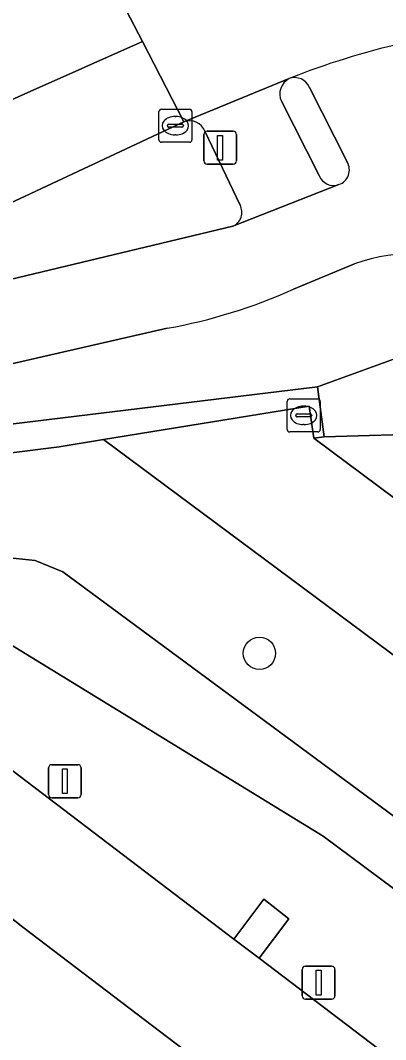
# Model space of a CAD drawing. Extents: x 158086 to 159499, y 382904 to 383981.
# Drawn here: x 158927.96 to 158939.03, y 383804.08 to 383834.96 of the extents above; entities that cross this region are included whole.
import ezdxf

# ---------------------------------------------------------------- set-up
doc = ezdxf.new("R2010")
doc.units = 0
for name, color, linetype in [('IMGEO_Berm_groen', 7, 'Continuous'), ('IMGEO_Berm_open', 7, 'Continuous'), ('IMGEO_Boom', 7, 'Continuous'), ('IMGEO_Fietspad_gesloten', 7, 'Continuous'), ('IMGEO_Groenvoorziening', 7, 'Continuous'), ('IMGEO_Kolk', 7, 'Continuous'), ('IMGEO_Lichtmast', 7, 'Continuous'), ('IMGEO_Muur', 7, 'Continuous'), ('IMGEO_Rijbaan_regionaal_gesloten', 7, 'Continuous'), ('IMGEO_Verkeerseiland_open', 7, 'Continuous'), ('IMGEO_Verkeersregelinstallatiepaal', 7, 'Continuous'), ('IMGEO_Voetpad_open', 7, 'Continuous')]:
    doc.layers.add(name, color=color, linetype=linetype)

msp = doc.modelspace()

# ---------------------------------------------------------------- linework, layer by layer
at = {"layer": 'IMGEO_Berm_groen'}
msp.add_lwpolyline([(158978.934, 383779.172), (158937.137, 383810.244), (158925.324, 383817.469), (158924.787, 383816.751), (158921.81, 383819.051), (158919.85, 383818.202), (158934.428, 383807.126), (158935.336, 383808.33), (158936.092, 383807.739), (158935.194, 383806.548), (158950.389, 383795.003), (158951.297, 383796.207), (158952.053, 383795.616), (158951.147, 383794.413), (158966.344, 383782.841)], dxfattribs=at)
msp.add_lwpolyline([(158969.077, 383788.862), (158963.368, 383793.075), (158929.248, 383818.252), (158928.402, 383818.589), (158927.446, 383818.695), (158926.495, 383818.522), (158924.953, 383817.753), (158925.324, 383817.469), (158937.137, 383810.244), (158978.934, 383779.172), (159030.868, 383738.885), (159072.659, 383708.042), (159082.721, 383700.616), (159072.943, 383708.425), (159046.929, 383729.198), (159036.552, 383737.15)], close=True, dxfattribs=at)
at = {"layer": 'IMGEO_Berm_open'}
for points in [[(158932.913, 383831.885), (158918.636, 383825.211), (158916.499, 383824.207), (158915.8, 383823.88), (158913.705, 383822.898), (158912.976, 383822.556), (158910.313, 383821.304), (158906.503, 383819.512), (158905.989, 383819.27), (158905.514, 383819.046), (158904.384, 383818.525), (158903.929, 383818.315), (158900.047, 383816.527), (158899.414, 383816.235), (158896.634, 383814.918), (158894.296, 383813.81), (158893.868, 383813.608), (158893.304, 383813.34), (158885.805, 383809.927), (158878.263, 383806.583)], [(158934.617, 383829.356), (158933.554, 383831.597)], [(158925.95, 383826.698), (158934.401, 383828.72)]]:
    msp.add_lwpolyline(points, dxfattribs=at)
msp.add_lwpolyline([(158934.428, 383807.126), (158935.194, 383806.548), (158936.092, 383807.739), (158935.336, 383808.33)], close=True, dxfattribs=at)
for centre, radius, start, end in [((158933.081, 383831.401), 0.512, 22.5225, 109.089), ((158934.212, 383829.139), 0.46, 294.3111, 28.1716)]:
    msp.add_arc(centre, radius, start, end, dxfattribs=at)
at = {"layer": 'IMGEO_Boom'}
msp.add_circle((158935.205, 383815.781), 0.489, dxfattribs=at)
at = {"layer": 'IMGEO_Fietspad_gesloten'}
for points in [[(158936.719, 383832.926), (158937.868, 383830.668)], [(158937.615, 383829.981), (158934.401, 383828.72), (158925.95, 383826.698)], [(158936.236, 383826.814), (158938.092, 383827.581)], [(158926.536, 383824.287), (158932.41, 383825.632)]]:
    msp.add_lwpolyline(points, dxfattribs=at)
for centre, radius, start, end in [((158944.787, 383811.358), 23.498, 102.9138, 111.6743), ((158936.274, 383832.74), 0.483, 22.6314, 109.9326), ((158937.457, 383830.429), 0.475, 289.4186, 30.1471), ((158939.924, 383822.422), 5.474, 66.1948, 109.5546), ((158929.594, 383841.531), 16.147, 280.0449, 294.291)]:
    msp.add_arc(centre, radius, start, end, dxfattribs=at)
at = {"layer": 'IMGEO_Groenvoorziening'}
for points in [[(158939.746, 383824.862), (158936.967, 383823.851), (158937.17, 383822.342), (158940.614, 383822.443), (158947.134, 383818.61), (158948.276, 383818.34), (158953.338, 383813.999), (158963.172, 383805.081), (158969.011, 383800.922), (158969.37, 383801.422), (158970.094, 383802.316), (158968.55, 383803.454), (158963.481, 383807.218)], [(158936.853, 383822.3), (158936.718, 383823.266), (158930.481, 383822.256), (158964.03, 383797.344), (158965.604, 383796.184), (158967.786, 383799.22), (158966.29, 383800.399)], [(158953.338, 383813.999), (158948.276, 383818.34), (158947.134, 383818.61), (158940.614, 383822.443), (158937.17, 383822.342), (158936.853, 383822.3), (158966.29, 383800.399), (158967.786, 383799.22), (158969.011, 383800.922), (158963.172, 383805.081)], [(158930.481, 383822.256), (158929.127, 383822.037), (158923.021, 383821.272), (158921.362, 383820.495), (158921.852, 383820.12), (158922.73, 383819.45), (158924.953, 383817.753), (158926.495, 383818.522), (158927.446, 383818.695), (158928.402, 383818.589), (158929.248, 383818.252), (158963.368, 383793.075), (158965.604, 383796.184), (158964.03, 383797.344)]]:
    msp.add_lwpolyline(points, close=True, dxfattribs=at)
at = {"layer": 'IMGEO_Kolk'}
for p, q in [((158932.157, 383831.34), (158932.157, 383832.192)), ((158932.232, 383832.266), (158933.084, 383832.266)), ((158933.158, 383832.192), (158933.158, 383831.34)), ((158932.645, 383832.046), (158932.67, 383832.046)), ((158932.416, 383831.76), (158932.416, 383831.772)), ((158932.854, 383831.723), (158932.456, 383831.723)), ((158932.459, 383831.809), (158932.857, 383831.809)), ((158932.9, 383831.772), (158932.9, 383831.76)), ((158933.084, 383831.266), (158932.232, 383831.266)), ((158932.668, 383831.486), (158932.643, 383831.486)), ((158936.048, 383822.563), (158936.048, 383823.415)), ((158936.123, 383823.489), (158936.975, 383823.489)), ((158936.536, 383823.269), (158936.561, 383823.269)), ((158937.049, 383823.415), (158937.049, 383822.563)), ((158936.307, 383822.983), (158936.307, 383822.995)), ((158936.745, 383822.946), (158936.347, 383822.946)), ((158936.35, 383823.032), (158936.748, 383823.032)), ((158936.791, 383822.995), (158936.791, 383822.983)), ((158936.559, 383822.709), (158936.534, 383822.709)), ((158936.975, 383822.489), (158936.123, 383822.489))]:
    msp.add_line(p, q, dxfattribs=at)
for points in [[(158932.157, 383831.34), (158932.157, 383832.192)], [(158932.232, 383832.266), (158933.084, 383832.266)], [(158933.158, 383832.192), (158933.158, 383831.34)], [(158933.084, 383831.266), (158932.232, 383831.266)], [(158936.048, 383822.563), (158936.048, 383823.415)], [(158936.123, 383823.489), (158936.975, 383823.489)], [(158937.049, 383823.415), (158937.049, 383822.563)], [(158936.975, 383822.489), (158936.123, 383822.489)]]:
    msp.add_lwpolyline(points, dxfattribs=at)
for centre, radius, start, end in [((158932.234, 383832.19), 0.0765, 91.552, 178.448), ((158932.234, 383832.19), 0.0765, 91.552, 178.448), ((158933.082, 383832.19), 0.0765, 1.552, 88.448), ((158933.082, 383832.19), 0.0765, 1.552, 88.448), ((158932.456, 383831.769), 0.0403, 85.8775, 175.7526), ((158932.453, 383831.759), 0.0366, 178.938, 274.7102), ((158932.857, 383831.766), 0.043, 264.8664, 352.4533), ((158932.861, 383831.771), 0.0386, 1.7309, 96.639), ((158932.234, 383831.342), 0.0765, 181.552, 268.448), ((158932.234, 383831.342), 0.0765, 181.552, 268.448), ((158933.082, 383831.342), 0.0765, 271.552, 358.448), ((158933.082, 383831.342), 0.0765, 271.552, 358.448), ((158936.125, 383823.413), 0.0765, 91.552, 178.448), ((158936.125, 383823.413), 0.0765, 91.552, 178.448), ((158936.973, 383823.413), 0.0765, 1.552, 88.448), ((158936.973, 383823.413), 0.0765, 1.552, 88.448), ((158936.347, 383822.992), 0.0403, 85.8775, 175.7526), ((158936.344, 383822.982), 0.0366, 178.938, 274.7102), ((158936.748, 383822.989), 0.043, 264.8664, 352.4533), ((158936.752, 383822.994), 0.0386, 1.7309, 96.639), ((158936.125, 383822.565), 0.0765, 181.552, 268.448), ((158936.125, 383822.565), 0.0765, 181.552, 268.448), ((158936.973, 383822.565), 0.0765, 271.552, 358.448), ((158936.973, 383822.565), 0.0765, 271.552, 358.448)]:
    msp.add_arc(centre, radius, start, end, dxfattribs=at)
for centre, major_axis, ratio, start_param, end_param in [((158932.644, 383831.766), (-0.387, 0.002), 0.722429, 4.712389, 7.853982), ((158932.669, 383831.766), (-0.39, 0.002), 0.717154, 1.570796, 4.712389), ((158936.535, 383822.989), (-0.387, 0.002), 0.722429, 4.712389, 7.853982), ((158936.56, 383822.989), (-0.39, 0.002), 0.717154, 1.570796, 4.712389)]:
    msp.add_ellipse(centre, major_axis=major_axis, ratio=ratio, start_param=start_param, end_param=end_param, dxfattribs=at)
at = {"layer": 'IMGEO_Lichtmast'}
for p, q in [((158928.808, 383811.507), (158928.808, 383812.307)), ((158928.808, 383812.307), (158928.808, 383811.507)), ((158928.908, 383812.407), (158929.698, 383812.407)), ((158929.698, 383812.407), (158928.908, 383812.407)), ((158929.798, 383812.307), (158929.798, 383811.507)), ((158929.798, 383811.507), (158929.798, 383812.307)), ((158929.698, 383811.407), (158928.908, 383811.407)), ((158928.908, 383811.407), (158929.698, 383811.407)), ((158936.605, 383806.304), (158937.395, 383806.304)), ((158937.395, 383806.304), (158936.605, 383806.304)), ((158936.505, 383805.404), (158936.505, 383806.204)), ((158936.505, 383806.204), (158936.505, 383805.404)), ((158937.495, 383806.204), (158937.495, 383805.404)), ((158937.495, 383805.404), (158937.495, 383806.204)), ((158937.395, 383805.304), (158936.605, 383805.304)), ((158936.605, 383805.304), (158937.395, 383805.304))]:
    msp.add_line(p, q, dxfattribs=at)
for points in [[(158929.228, 383812.282), (158929.378, 383812.282), (158929.378, 383811.532), (158929.228, 383811.532), (158929.228, 383812.282)], [(158936.925, 383806.179), (158937.075, 383806.179), (158937.075, 383805.429), (158936.925, 383805.429), (158936.925, 383806.179)]]:
    msp.add_lwpolyline(points, dxfattribs=at)
for centre, start, end in [((158928.908, 383812.307), 90, 180), ((158928.908, 383812.307), 90, 180), ((158929.698, 383812.307), 0, 90), ((158929.698, 383812.307), 360, 90), ((158928.908, 383811.507), 180, 270), ((158928.908, 383811.507), 180, 270), ((158929.698, 383811.507), 270, 0), ((158929.698, 383811.507), 270, 0), ((158936.605, 383806.204), 90, 180), ((158936.605, 383806.204), 90, 180), ((158937.395, 383806.204), 0, 90), ((158937.395, 383806.204), 360, 90), ((158936.605, 383805.404), 180, 270), ((158936.605, 383805.404), 180, 270), ((158937.395, 383805.404), 270, 0), ((158937.395, 383805.404), 270, 0)]:
    msp.add_arc(centre, 0.1, start, end, dxfattribs=at)
at = {"layer": 'IMGEO_Muur'}
msp.add_lwpolyline([(158902.638, 383810.308), (158906.518, 383812.152), (158909.887, 383813.753), (158912.434, 383814.964), (158916.261, 383816.783), (158919.618, 383818.379), (158919.85, 383818.202), (158921.81, 383819.051), (158922.73, 383819.45), (158921.852, 383820.12), (158921.362, 383820.495), (158923.021, 383821.272), (158929.127, 383822.037), (158930.481, 383822.256), (158936.718, 383823.266), (158936.853, 383822.3), (158937.17, 383822.342), (158936.967, 383823.851), (158922.671, 383822.121), (158920.545, 383821.118), (158917.755, 383819.802), (158910.555, 383816.405), (158907.998, 383815.199), (158900.733, 383811.77)], dxfattribs=at)
at = {"layer": 'IMGEO_Rijbaan_regionaal_gesloten'}
for points in [[(158938.312, 383841.067), (158936.409, 383840.172), (158933.318, 383838.7), (158930.157, 383837.22), (158931.656, 383834.319), (158932.913, 383831.885), (158936.109, 383833.194)], [(158857.176, 383801.486), (158890.624, 383816.08), (158913.706, 383826.34), (158931.656, 383834.319), (158930.157, 383837.22), (158911.13, 383828.307), (158910.433, 383827.979), (158908.34, 383826.998), (158904.936, 383825.404), (158901.139, 383823.625), (158900.603, 383823.374), (158898.997, 383822.622), (158898.567, 383822.42), (158896.549, 383821.475), (158894.719, 383820.599), (158894.342, 383820.418), (158893.921, 383820.217), (158892.129, 383819.385), (158891.318, 383819), (158888.978, 383817.891), (158888.524, 383817.68), (158882.107, 383814.821), (158882.087, 383814.809), (158857.768, 383804.975)], [(158885.805, 383809.927), (158893.304, 383813.34), (158893.868, 383813.608), (158894.296, 383813.81), (158896.634, 383814.918), (158899.414, 383816.235), (158900.047, 383816.527), (158903.929, 383818.315), (158904.384, 383818.525), (158905.514, 383819.046), (158905.989, 383819.27), (158906.503, 383819.512), (158910.313, 383821.304), (158912.976, 383822.556), (158913.705, 383822.898), (158915.8, 383823.88), (158916.499, 383824.207), (158918.636, 383825.211), (158932.913, 383831.885), (158931.656, 383834.319), (158913.706, 383826.34), (158890.624, 383816.08), (158857.176, 383801.486)], [(158966.344, 383782.841), (158951.147, 383794.413), (158950.389, 383795.003), (158935.194, 383806.548), (158934.428, 383807.126), (158919.85, 383818.202), (158919.618, 383818.379), (158916.261, 383816.783), (158928.034, 383807.485), (158943.761, 383795.523), (158960.529, 383782.768)]]:
    msp.add_lwpolyline(points, dxfattribs=at)
msp.add_lwpolyline([(158916.261, 383816.783), (158912.434, 383814.964), (158969.09, 383771.838), (159035.196, 383721.511), (159065.54, 383698.458), (159067.635, 383701.28), (159009.14, 383745.793), (158989.893, 383760.433), (158960.529, 383782.768), (158943.761, 383795.523), (158928.034, 383807.485)], close=True, dxfattribs=at)
msp.add_arc((158944.787, 383811.358), 23.498, 102.9138, 111.6743, dxfattribs=at)
at = {"layer": 'IMGEO_Verkeerseiland_open'}
for points in [[(158937.868, 383830.668), (158936.719, 383832.926)], [(158935.874, 383832.506), (158937.019, 383830.255)]]:
    msp.add_lwpolyline(points, dxfattribs=at)
for centre, radius, start, end in [((158936.342, 383832.73), 0.519, 116.7074, 205.5754), ((158936.274, 383832.74), 0.483, 22.6314, 109.9326), ((158937.457, 383830.429), 0.475, 289.4186, 30.1471), ((158937.456, 383830.421), 0.468, 200.7932, 289.8274)]:
    msp.add_arc(centre, radius, start, end, dxfattribs=at)
at = {"layer": 'IMGEO_Verkeersregelinstallatiepaal'}
for p, q in [((158933.618, 383831.599), (158934.408, 383831.599)), ((158934.408, 383831.599), (158933.618, 383831.599)), ((158933.518, 383830.699), (158933.518, 383831.499)), ((158933.518, 383831.499), (158933.518, 383830.699)), ((158934.508, 383831.499), (158934.508, 383830.699)), ((158934.508, 383830.699), (158934.508, 383831.499)), ((158934.408, 383830.599), (158933.618, 383830.599)), ((158933.618, 383830.599), (158934.408, 383830.599))]:
    msp.add_line(p, q, dxfattribs=at)
msp.add_lwpolyline([(158933.938, 383831.474), (158934.088, 383831.474), (158934.088, 383830.724), (158933.938, 383830.724), (158933.938, 383831.474)], dxfattribs=at)
for centre, start, end in [((158933.618, 383831.499), 90, 180), ((158933.618, 383831.499), 90, 180), ((158934.408, 383831.499), 0, 90), ((158934.408, 383831.499), 360, 90), ((158933.618, 383830.699), 180, 270), ((158933.618, 383830.699), 180, 270), ((158934.408, 383830.699), 270, 0), ((158934.408, 383830.699), 270, 0)]:
    msp.add_arc(centre, 0.1, start, end, dxfattribs=at)
at = {"layer": 'IMGEO_Voetpad_open'}
for points in [[(158936.109, 383833.194), (158932.913, 383831.885)], [(158937.019, 383830.255), (158935.874, 383832.506)], [(158933.554, 383831.597), (158934.617, 383829.356)], [(158934.401, 383828.72), (158937.615, 383829.981)], [(158938.092, 383827.581), (158936.236, 383826.814)], [(158917.755, 383819.802), (158920.545, 383821.118), (158922.671, 383822.121), (158936.967, 383823.851), (158939.746, 383824.862), (158943.909, 383826.376), (158942.134, 383827.431)], [(158932.41, 383825.632), (158926.536, 383824.287)]]:
    msp.add_lwpolyline(points, dxfattribs=at)
for centre, radius, start, end in [((158936.342, 383832.73), 0.519, 116.7074, 205.5754), ((158933.081, 383831.401), 0.512, 22.5225, 109.089), ((158937.456, 383830.421), 0.468, 200.7932, 289.8274), ((158934.212, 383829.139), 0.46, 294.3111, 28.1716), ((158939.924, 383822.422), 5.474, 66.1948, 109.5546), ((158929.594, 383841.531), 16.147, 280.0449, 294.291)]:
    msp.add_arc(centre, radius, start, end, dxfattribs=at)

doc.saveas('drawing.dxf')
